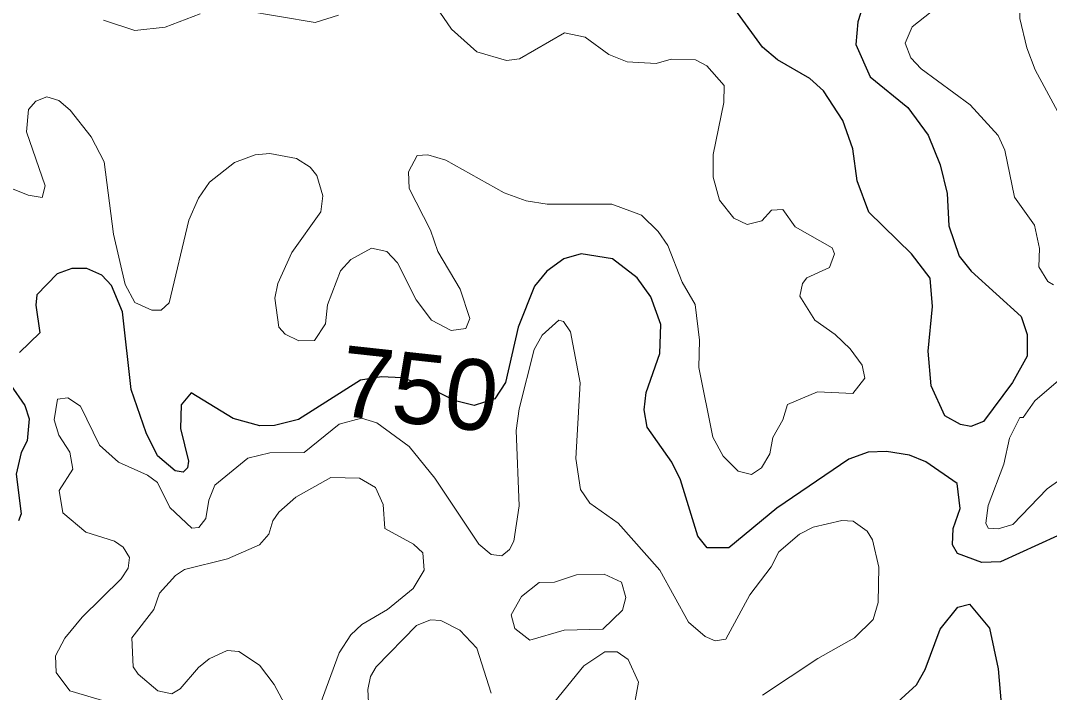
# Model space of a CAD drawing. Extents: x 763.2 to 816.8, y 7896.5 to 7952.7.
# Drawn here: x 779.951 to 782.278, y 7922.705 to 7924.225 of the extents above; entities that cross this region are included whole.
import ezdxf
from ezdxf.enums import TextEntityAlignment as Align

# ---------------------------------------------------------------- set-up
doc = ezdxf.new("R2010")
doc.units = 0
doc.header["$LTSCALE"] = 0.064
doc.layers.add('1', color=7, linetype='Continuous', lineweight=25)
doc.layers.add('2', color=7, linetype='Continuous', lineweight=13)
doc.layers.add('61', color=7, linetype='Continuous')

msp = doc.modelspace()

# ---------------------------------------------------------------- linework, layer by layer
at = {"layer": '1'}
for points in [[(781.8568, 7924.2593), (781.8445, 7924.2214), (781.8398, 7924.1706), (781.872, 7924.0976), (781.9573, 7924.0278), (782.0034, 7923.9657), (782.0303, 7923.8986), (782.0465, 7923.8336), (782.0501, 7923.7605), (782.0733, 7923.6919), (782.1006, 7923.658), (782.214, 7923.5555), (782.2272, 7923.5147), (782.227, 7923.4658), (782.194, 7923.4057), (782.1285, 7923.3177), (782.0998, 7923.3065), (782.0762, 7923.3111), (782.0409, 7923.3302), (782.0103, 7923.3981), (782.0038, 7923.4766), (782.0136, 7923.5779), (782.0081, 7923.6422), (781.966, 7923.697), (781.8694, 7923.7914), (781.8431, 7923.8624), (781.833, 7923.9347), (781.8108, 7923.9984), (781.7666, 7924.0655), (781.7359, 7924.0932), (781.6627, 7924.1356), (781.629, 7924.1643), (781.572, 7924.2424)], [(781.4236, 7923.2255), (781.3678, 7923.3052), (781.3614, 7923.3439), (781.3657, 7923.3832), (781.3971, 7923.4713), (781.3987, 7923.5367), (781.3763, 7923.5995), (781.3452, 7923.6424), (781.2898, 7923.6857), (781.2191, 7923.697), (781.1796, 7923.6858), (781.1411, 7923.6576), (781.1136, 7923.6238), (781.0763, 7923.5312), (781.0481, 7923.4058), (781.0233, 7923.3691), (780.9766, 7923.3539), (780.9315, 7923.3652), (780.8679, 7923.3986), (780.8134, 7923.4163), (780.7671, 7923.4187), (780.7198, 7923.4114), (780.5799, 7923.3222), (780.5258, 7923.3083), (780.492, 7923.3077), (780.4321, 7923.3244), (780.3374, 7923.3828), (780.3143, 7923.3553), (780.3129, 7923.3019), (780.3307, 7923.2282), (780.3289, 7923.2126), (780.3193, 7923.2028), (780.3007, 7923.2063), (780.2608, 7923.2398), (780.2352, 7923.2919), (780.2011, 7923.3899), (780.1815, 7923.5657), (780.1571, 7923.625), (780.1352, 7923.6483), (780.1015, 7923.664), (780.0672, 7923.664), (780.0338, 7923.6516), (779.988, 7923.6042), (779.9858, 7923.5805), (779.9951, 7923.5182), (779.9488, 7923.4739)], [(779.9287, 7923.4009), (779.9609, 7923.3537), (779.9708, 7923.3234), (779.9663, 7923.2738), (779.9527, 7923.2477), (779.9414, 7923.1985), (779.9526, 7923.1089), (779.9464, 7923.0931)], [(782.3793, 7922.6092), (782.437, 7922.734), (782.4392, 7922.7689), (782.4004, 7922.8189), (782.3357, 7922.878), (782.3294, 7922.9313), (782.3522, 7922.9995), (782.3521, 7923.0324), (782.3385, 7923.0542), (782.2957, 7923.0591), (782.1669, 7923.0002), (782.1247, 7922.9989), (782.0697, 7923.0187), (782.0583, 7923.039), (782.0599, 7923.0759), (782.0759, 7923.1211), (782.0691, 7923.1777), (781.9979, 7923.2267), (781.9611, 7923.2418), (781.9093, 7923.25), (781.8676, 7923.2486), (781.8238, 7923.2323), (781.6614, 7923.1214)], [(781.6614, 7923.1214), (781.5531, 7923.0319), (781.5034, 7923.0315), (781.4824, 7923.0582), (781.4434, 7923.186), (781.4236, 7923.2255)], [(781.9255, 7922.6755), (781.9769, 7922.7221), (781.9967, 7922.757), (782.0307, 7922.8481), (782.0705, 7922.8974), (782.0968, 7922.9043), (782.1418, 7922.85), (782.1615, 7922.758), (782.1795, 7922.5469)]]:
    msp.add_lwpolyline(points, dxfattribs=at)
at = {"layer": '2'}
for points in [[(782.3051, 7924.7713), (782.2714, 7924.7719), (782.2421, 7924.7452), (782.2318, 7924.7062), (782.2291, 7924.6382), (782.234, 7924.6018), (782.2637, 7924.5264), (782.2684, 7924.4819), (782.2336, 7924.3875), (782.2114, 7924.2778), (782.2108, 7924.2295), (782.2262, 7924.1627), (782.2455, 7924.113), (782.3115, 7923.9899)], [(780.4564, 7924.2476), (780.6175, 7924.2199), (780.6699, 7924.2365)], [(780.1388, 7924.2257), (780.2099, 7924.2018), (780.2782, 7924.21), (780.3578, 7924.2396)], [(780.8993, 7924.2439), (780.9259, 7924.2049), (780.983, 7924.154), (781.05, 7924.1346), (781.0796, 7924.1379), (781.1815, 7924.1968), (781.228, 7924.1867), (781.2817, 7924.1478), (781.3228, 7924.1313), (781.3886, 7924.1278), (781.4227, 7924.1376), (781.4773, 7924.136), (781.5027, 7924.1223), (781.5419, 7924.0777), (781.5418, 7924.0392), (781.5174, 7923.9217), (781.5174, 7923.8704), (781.5315, 7923.8184), (781.5639, 7923.7775), (781.5942, 7923.763), (781.6271, 7923.7717), (781.6491, 7923.7955), (781.6749, 7923.7971), (781.7031, 7923.7581), (781.7864, 7923.7106), (781.7914, 7923.6968), (781.78, 7923.6662), (781.7292, 7923.6424), (781.7196, 7923.6298), (781.7131, 7923.601), (781.7471, 7923.5465), (781.7935, 7923.5147), (781.8273, 7923.4823)], [(782.2868, 7923.6267), (782.2739, 7923.6343), (782.2539, 7923.6678), (782.2551, 7923.7087), (782.244, 7923.7617), (782.1989, 7923.8252), (782.1765, 7923.9316), (782.1618, 7923.9645), (782.0986, 7924.0339), (781.9879, 7924.1158), (781.9639, 7924.1405), (781.9514, 7924.1732), (781.9673, 7924.2108), (782.0104, 7924.2445)], [(781.6854, 7923.3564), (781.6747, 7923.3217), (781.6524, 7923.2815), (781.6452, 7923.2446), (781.6263, 7923.2129), (781.6038, 7923.1981), (781.574, 7923.2053), (781.5396, 7923.239), (781.5167, 7923.2823), (781.4849, 7923.44), (781.4861, 7923.5016), (781.4765, 7923.5825), (781.4471, 7923.6326), (781.4151, 7923.7158), (781.3929, 7923.7476), (781.3554, 7923.7845), (781.2885, 7923.8094), (781.1421, 7923.809), (781.0948, 7923.8167), (781.0448, 7923.8348), (780.9126, 7923.9091), (780.8724, 7923.9206), (780.8478, 7923.9191), (780.8287, 7923.8823), (780.8298, 7923.8444), (780.878, 7923.7505), (780.8946, 7923.7022), (780.9451, 7923.6172), (780.9668, 7923.5503), (780.9579, 7923.528), (780.9248, 7923.5232), (780.8805, 7923.5471), (780.8456, 7923.5931), (780.8036, 7923.6763), (780.7793, 7923.702), (780.745, 7923.7101), (780.6978, 7923.6844), (780.6746, 7923.6583), (780.645, 7923.5812), (780.6406, 7923.5389), (780.616, 7923.5008), (780.5806, 7923.5), (780.5493, 7923.5149), (780.5353, 7923.5307), (780.5264, 7923.5969), (780.533, 7923.6298), (780.565, 7923.6997), (780.6303, 7923.7921), (780.6347, 7923.8284), (780.6209, 7923.8742), (780.6064, 7923.8931), (780.5756, 7923.9123), (780.5149, 7923.9239), (780.482, 7923.9206), (780.4348, 7923.9035), (780.3782, 7923.8593), (780.3536, 7923.8231), (780.332, 7923.7731), (780.2876, 7923.5861), (780.2692, 7923.5692), (780.2482, 7923.5694), (780.2099, 7923.5871), (780.1877, 7923.6272), (780.1616, 7923.7416), (780.1401, 7923.9052), (780.1106, 7923.9617), (780.0633, 7924.022), (780.0375, 7924.0441), (780.011, 7924.0522), (779.986, 7924.0423), (779.9693, 7924.0233), (779.9644, 7923.9729), (780.0067, 7923.8507), (780.0002, 7923.8244), (779.9688, 7923.8293), (779.9068, 7923.8548)], [(780.2029, 7922.6671), (780.0624, 7922.7084), (780.0318, 7922.7497), (780.0303, 7922.7877), (780.0515, 7922.8278), (780.0904, 7922.8749), (780.1791, 7922.9618), (780.1943, 7922.9859), (780.1978, 7923.0102), (780.1837, 7923.0337), (780.164, 7923.0472), (780.0987, 7923.0671), (780.0472, 7923.1112), (780.0386, 7923.1615), (780.0693, 7923.2099), (780.0628, 7923.2485), (780.038, 7923.2869), (780.027, 7923.3214), (780.0351, 7923.3679), (780.0579, 7923.3715), (780.0867, 7923.3527), (780.1297, 7923.264), (780.1725, 7923.2259), (780.2387, 7923.1959), (780.2611, 7923.1796), (780.2885, 7923.1231), (780.3388, 7923.0761), (780.3541, 7923.0781), (780.3702, 7923.098), (780.3769, 7923.14), (780.3904, 7923.1734), (780.465, 7923.2347), (780.5149, 7923.2468), (780.5929, 7923.2476), (780.6716, 7923.3118), (780.7225, 7923.3255), (780.7568, 7923.3147), (780.8303, 7923.2614), (780.8879, 7923.1893), (780.9876, 7923.0403), (781.0152, 7923.0167), (781.0395, 7923.0135), (781.0567, 7923.0279), (781.0668, 7923.0466), (781.0784, 7923.127), (781.0721, 7923.2971), (781.0784, 7923.3465), (781.1124, 7923.4807), (781.131, 7923.5131), (781.1685, 7923.5472), (781.1787, 7923.544), (781.1951, 7923.5206), (781.2168, 7923.405), (781.2067, 7923.2338), (781.2177, 7923.1641), (781.2385, 7923.1329), (781.3023, 7923.0874), (781.3965, 7922.9811), (781.4617, 7922.864), (781.4989, 7922.8315), (781.522, 7922.8214), (781.546, 7922.8254), (781.6, 7922.9252), (781.6487, 7922.9889), (781.6656, 7923.0228)], [(781.8273, 7923.4823), (781.8544, 7923.4451), (781.8602, 7923.4156), (781.8329, 7923.3813), (781.753, 7923.3848), (781.6854, 7923.3564)], [(782.3297, 7923.2058), (782.2728, 7923.1655), (782.195, 7923.0848), (782.1616, 7923.0745), (782.1388, 7923.0764), (782.134, 7923.0873), (782.1389, 7923.1277), (782.1743, 7923.2209), (782.1875, 7923.2801), (782.2105, 7923.3264), (782.2182, 7923.3267), (782.2449, 7923.3646), (782.3402, 7923.4469)], [(780.6284, 7922.6774), (780.672, 7922.7944), (780.6978, 7922.8347), (780.7232, 7922.8588), (780.7809, 7922.8924), (780.8393, 7922.9402), (780.8642, 7922.9812), (780.8611, 7923.0202), (780.8398, 7923.0403), (780.7753, 7923.0756), (780.7711, 7923.1302), (780.7537, 7923.1686), (780.7178, 7923.1893), (780.6525, 7923.1906), (780.5735, 7923.1461), (780.5354, 7923.1125), (780.5219, 7923.0926), (780.513, 7923.0628), (780.4917, 7923.0384), (780.4189, 7923.0068), (780.3223, 7922.9826), (780.3014, 7922.9692), (780.2653, 7922.9294), (780.2527, 7922.8923), (780.2032, 7922.8279), (780.2059, 7922.7627), (780.217, 7922.746), (780.2618, 7922.708), (780.2933, 7922.7013), (780.3125, 7922.713), (780.3534, 7922.7614), (780.3781, 7922.7809), (780.4181, 7922.7993), (780.4445, 7922.7975), (780.4915, 7922.7667), (780.5246, 7922.7226), (780.5536, 7922.6693)], [(781.6656, 7923.0228), (781.7125, 7923.0624), (781.7436, 7923.0789), (781.8086, 7923.0939), (781.8338, 7923.0922), (781.8652, 7923.0695)], [(781.8652, 7923.0695), (781.8775, 7923.05), (781.8921, 7922.9882), (781.8906, 7922.9081), (781.8788, 7922.8694), (781.8368, 7922.8282), (781.7543, 7922.7817), (781.629, 7922.6989)], [(781.0152, 7922.7032), (780.9831, 7922.8048), (780.9448, 7922.8459), (780.9014, 7922.8674), (780.878, 7922.8687), (780.8463, 7922.8561), (780.7554, 7922.7625), (780.7429, 7922.741), (780.7367, 7922.7117), (780.7445, 7922.5496)], [(781.3054, 7922.4925), (781.3482, 7922.7281), (781.3254, 7922.7796), (781.3004, 7922.7963), (781.2721, 7922.7965), (781.2249, 7922.7653), (781.1497, 7922.6722)]]:
    msp.add_lwpolyline(points, dxfattribs=at)
msp.add_lwpolyline([(781.312, 7922.8905), (781.32, 7922.9198), (781.3099, 7922.9543), (781.2712, 7922.9724), (781.208, 7922.9706), (781.1582, 7922.9545), (781.1239, 7922.9532), (781.084, 7922.9219), (781.0606, 7922.8803), (781.0689, 7922.8492), (781.1029, 7922.8229), (781.1807, 7922.8456), (781.2675, 7922.8478)], close=True, dxfattribs=at)

# ---------------------------------------------------------------- texts
at = {"layer": '61'}
msp.add_text('750', height=0.16, rotation=353.769, dxfattribs=at).set_placement((780.8441, 7923.3122), align=Align.CENTER)

doc.saveas('drawing.dxf')
